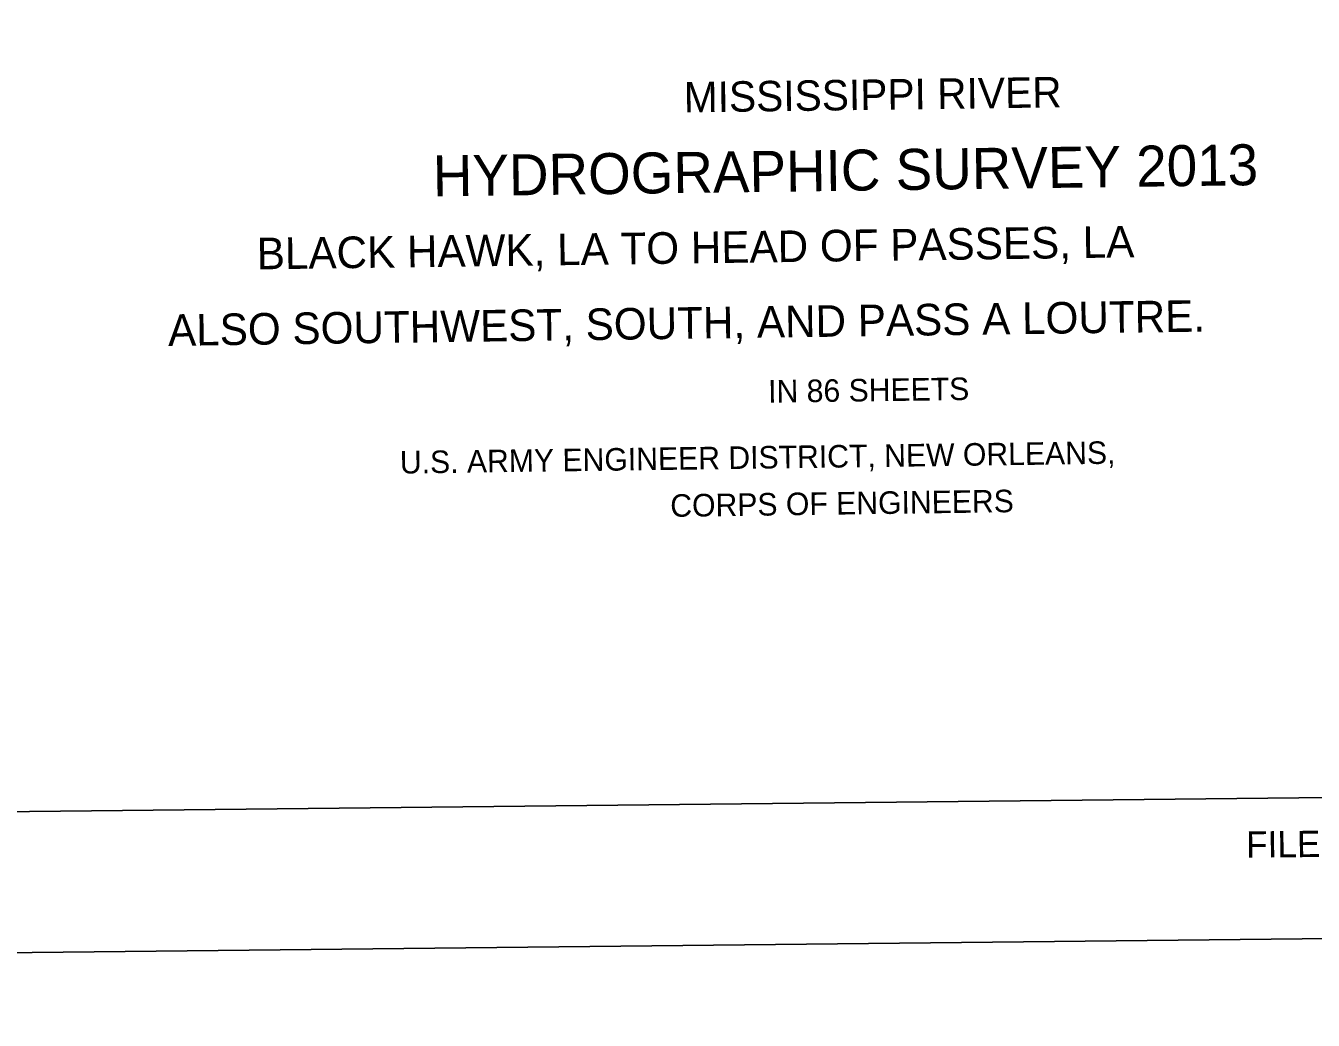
# Model space of a CAD drawing. Extents: x 3651524 to 3689615, y 505651 to 531377.
# Drawn here: x 3680215 to 3685923, y 506234 to 510641 of the extents above; entities that cross this region are included whole.
import ezdxf

# ---------------------------------------------------------------- set-up
doc = ezdxf.new("R2010")
doc.units = 0
for name, color, linetype in [('G-ANNO-NPLT', 7, 'Continuous'), ('V-ANNO-SYMB', 7, 'Continuous'), ('V-ANNO-TEXT', 7, 'Continuous')]:
    doc.layers.add(name, color=color, linetype=linetype)

msp = doc.modelspace()

# ---------------------------------------------------------------- linework, layer by layer
at = {"layer": 'G-ANNO-NPLT'}
msp.add_lwpolyline([(3652367.463, 506233.903), (3689032.006, 506628.544), (3688771.901, 530793.812), (3652107.358, 530399.17)], close=True, dxfattribs=at)
at = {"layer": 'V-ANNO-SYMB'}
msp.add_lwpolyline([(3655110.709, 506888.512), (3688191.993, 507244.585), (3687945.344, 530159.832), (3654864.059, 529803.76), (3655110.709, 506888.512)], dxfattribs=at)

# ---------------------------------------------------------------- texts
at = {"layer": 'V-ANNO-TEXT'}
for s, height, rotation, p in [('MISSISSIPPI RIVER', 135, 0.792454, (3683132.645, 510256.435)), ('HYDROGRAPHIC SURVEY 2013', 181.7, 0.792454, (3682020.577, 509884.154)), ('BLACK HAWK, LA TO HEAD OF PASSES, LA', 140, 0.792454, (3681239.633, 509561.044)), ('ALSO SOUTHWEST, SOUTH, AND PASS A LOUTRE.', 140, 0.792454, (3680846.324, 509221.954)), ('IN 86 SHEETS', 100, 0.792454, (3683506.586, 508970.33)), ('U.S. ARMY ENGINEER DISTRICT, NEW ORLEANS,', 100, 0.792454, (3681873.939, 508656.232)), ('CORPS OF ENGINEERS', 100, 0.792454, (3683072.674, 508464.323)), ('FILE NO. H-5-47753', 116.66, 0.616706, (3685625.537, 506953.874))]:
    msp.add_text(s, height=height, rotation=rotation, dxfattribs=at).set_placement(p)

doc.saveas('drawing.dxf')
